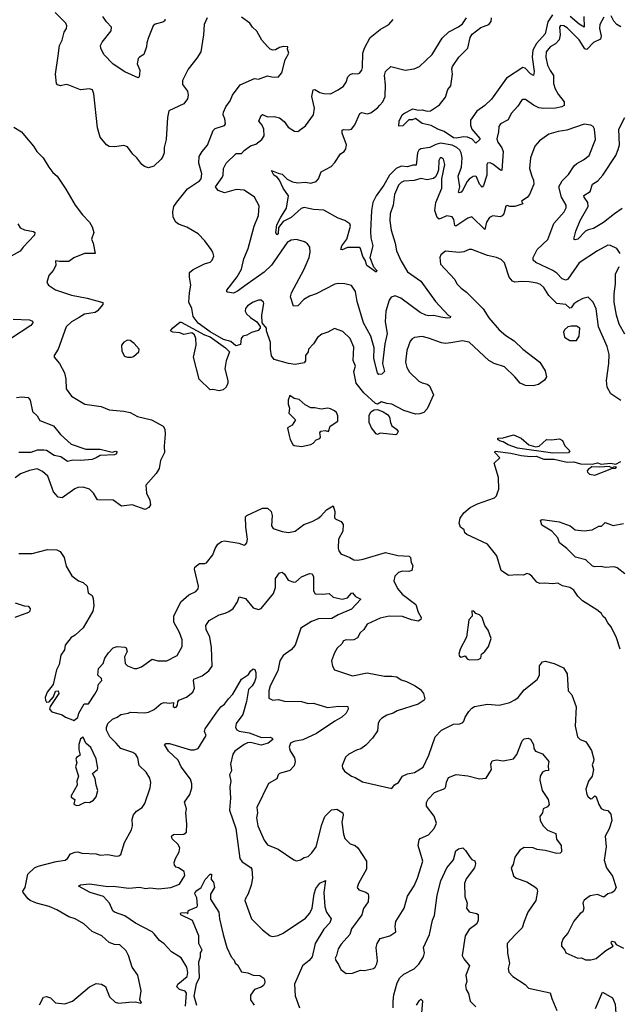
# Model space of a CAD drawing. Extents: x 2199565 to 2323334, y 894172 to 1018966.
# Tile 331 of 440: x 2293380 to 2297963, y 969362 to 976881. Entities that reach past the tile are written whole.
import ezdxf

# ---------------------------------------------------------------- set-up
doc = ezdxf.new("R2010")
doc.units = 0

msp = doc.modelspace()

# ---------------------------------------------------------------- linework, layer by layer
at = {"layer": '0CON10XD'}
for points in [[(2294814, 976895), (2294789.2, 976845), (2294784.3, 976765), (2294764, 976635), (2294735, 976586.7), (2294667.7, 976502.3), (2294625, 976417.5), (2294625, 976386.7), (2294664, 976335), (2294668.8, 976305), (2294664, 976276), (2294635, 976238), (2294520, 976185), (2294510.6, 976135), (2294500, 975965), (2294484.2, 975905), (2294485.7, 975865), (2294475, 975836.7), (2294460.8, 975815), (2294405, 975762.9), (2294365, 975750), (2294335, 975758.8), (2294313.3, 975775), (2294276, 975825), (2294244, 975855), (2294205, 975911.2), (2294175, 975921.2), (2294105, 975910), (2294065, 975913.8), (2294045, 975926.7), (2293995.7, 975985), (2293973.8, 976055), (2293947.1, 976315), (2293936.6, 976346.6), (2293915, 976354.3), (2293845, 976344.4), (2293755, 976382), (2293735, 976385.8), (2293693.1, 976376.9), (2293668.6, 976385), (2293662.2, 976395), (2293652.9, 976465), (2293675.5, 976604.5), (2293684.4, 976685), (2293704.2, 976725), (2293720.8, 976785), (2293738.8, 976815), (2293741.2, 976835), (2293733.3, 976855), (2293650.6, 976935)], [(2294490.8, 976885), (2294488.6, 976871.4), (2294475, 976861.4), (2294415, 976847.1), (2294399.2, 976835), (2294364, 976746), (2294351.1, 976705), (2294350.6, 976675), (2294328.8, 976615), (2294295, 976596.2), (2294285.8, 976584.2), (2294278, 976545), (2294299.1, 976495), (2294295.7, 976465.7), (2294293.9, 976446.1), (2294285, 976436.7), (2294185, 976483.3), (2294095, 976540.8), (2294023.3, 976615), (2294001.2, 976665), (2293998.8, 976685), (2294010.9, 976709.1), (2294078.8, 976795), (2294081.2, 976825), (2294044.2, 976864.2), (2294016.2, 976905)], [(2297973.1, 973973.1), (2297898.6, 974025), (2297870, 974075), (2297865.4, 974125), (2297883.1, 974255), (2297885.4, 974325), (2297870.8, 974385), (2297804.6, 974535.4), (2297785, 974673.8), (2297763.8, 974723.8), (2297725, 974762), (2297685, 974753.1), (2297645, 974731.8), (2297615, 974710), (2297595, 974680), (2297585, 974678.6), (2297555, 974705.3), (2297485, 974713.3), (2297424.7, 974774.7), (2297385, 974835.8), (2297359.8, 974859.8), (2297335, 974869.5), (2297275, 974878.2), (2297215, 974882.5), (2297165, 974875.6), (2297145.8, 974885), (2297121.9, 974915), (2297084.2, 975024.2), (2297060.5, 975050.5), (2297025, 975066), (2296955, 975080.8), (2296835, 975125.7), (2296815, 975125.8), (2296775, 975109.2), (2296737.9, 975102.1), (2296635, 975112.5), (2296600, 975085), (2296590, 975065), (2296595, 975013.3), (2296705, 974896.2), (2296720, 974865), (2296755, 974830.8), (2296795, 974799.2), (2296921.8, 974671.8), (2296966.7, 974605), (2297045, 974512.9), (2297095, 974470), (2297158.5, 974428.5), (2297225, 974364.2), (2297356, 974265), (2297395, 974200), (2297405.8, 974155), (2297391.2, 974128.8), (2297345, 974096), (2297305, 974084), (2297245, 974088), (2297205, 974106.2), (2297165, 974154), (2297085, 974231.2), (2297006.7, 974255), (2296965, 974279.2), (2296815, 974417.5), (2296765, 974429.2), (2296674.4, 974414.4), (2296635, 974408.9), (2296605, 974412.2), (2296505, 974449.6), (2296455, 974460.6), (2296397.5, 974455), (2296378.8, 974445), (2296363.8, 974425), (2296340, 974355), (2296329.2, 974265), (2296338.6, 974225), (2296359.8, 974189.8), (2296431.7, 974121.7), (2296455, 974108), (2296495, 974098), (2296511.2, 974085), (2296542.9, 974015), (2296495, 973910), (2296469.1, 973880.9), (2296438.8, 973871.2), (2296405, 973869.8), (2296315.6, 973895.6), (2296225, 973946.2), (2296185, 973949.5), (2296145, 973962), (2296115, 973944.4), (2296100.4, 973950.4), (2296010.6, 974030.6), (2295952.5, 974105), (2295934.4, 974195.6), (2295946.7, 974235), (2295928, 974278), (2295935, 974380), (2295905, 974446.7), (2295850.5, 974500.5), (2295785, 974523.3), (2295735, 974494.2), (2295690.3, 974479.7), (2295655, 974453.3), (2295626, 974405), (2295587.5, 974365), (2295584.2, 974345), (2295565, 974317.5), (2295564.2, 974275), (2295555, 974260), (2295485, 974248.8), (2295435, 974255.4), (2295325.4, 974285.4), (2295305.6, 974315), (2295296.7, 974365), (2295297.8, 974415), (2295266.7, 974505), (2295266, 974525), (2295232.5, 974565), (2295230, 974625), (2295245.8, 974715), (2295243.3, 974725), (2295225, 974738.8), (2295205, 974740), (2295165, 974724.4), (2295121.4, 974695), (2295105.6, 974675), (2295103.1, 974655), (2295114.2, 974635), (2295145, 974606.2), (2295193.3, 974575), (2295217, 974537), (2295217.5, 974525), (2295203, 974507), (2295152.5, 974492.5), (2295115, 974471.4), (2295085, 974464.2), (2295073.4, 974446.6), (2295068.9, 974401.1), (2295031.6, 974391.6), (2294995, 974423), (2294938.8, 974438.8), (2294836.9, 974496.9), (2294744.5, 974564.5), (2294706.5, 974615), (2294696.8, 974675), (2294673.6, 974725), (2294677.5, 974795), (2294689.4, 974855), (2294678.5, 974915), (2294678.9, 974951.1), (2294705, 974974.4), (2294793.4, 975016.6), (2294835, 975030), (2294851.2, 975045), (2294863.3, 975075), (2294856.2, 975105), (2294843.8, 975125), (2294795, 975191.2), (2294745, 975245.8), (2294658, 975298), (2294595, 975318.9), (2294572.5, 975335), (2294553.8, 975373.8), (2294551.2, 975415), (2294559.1, 975455), (2294581.8, 975488.2), (2294661.7, 975588.3), (2294755, 975650.9), (2294766.9, 975665), (2294772.7, 975705), (2294750.4, 975785), (2294753.1, 975836.9), (2294774.4, 975875), (2294815, 975923.8), (2294857.8, 976035), (2294875, 976049.5), (2294945.7, 976074.3), (2294953.8, 976085), (2294949.2, 976125), (2294936.2, 976155), (2294938, 976175), (2294956.2, 976215), (2294989.7, 976260.3), (2295006.2, 976305), (2295065, 976383.8), (2295175, 976433.3), (2295205, 976426.7), (2295275, 976452), (2295306.4, 976443.6), (2295355, 976443.3), (2295383.3, 976475), (2295410, 976575), (2295436.7, 976625), (2295427.5, 976655), (2295430, 976675), (2295395, 976676.7), (2295365, 976668.8), (2295335, 976651.2), (2295315, 976648.8), (2295295, 976656.2), (2295275, 976676.7), (2295230.8, 976725), (2295192.6, 976792.6), (2295160, 976825), (2295140, 976855), (2295075, 976899.4)], [(2297968.6, 975095), (2297945, 975133.8), (2297895, 975157.1), (2297875, 975158.6), (2297795, 975115.5), (2297656, 975024), (2297570.5, 974899.5), (2297555, 974891.4), (2297525, 974903.1), (2297484.7, 974944.7), (2297454.7, 974964.7), (2297325, 975026.4), (2297304.6, 975045), (2297305.6, 975065), (2297335.6, 975125), (2297417.4, 975202.6), (2297463.1, 975325), (2297540.5, 975415), (2297556.5, 975445), (2297556.9, 975465), (2297520, 975525), (2297500.8, 975605), (2297525, 975651.2), (2297575, 975698), (2297618, 975765), (2297637.8, 975782.2), (2297689.8, 975810.2), (2297732, 975845), (2297780.6, 975965), (2297773.8, 976045), (2297763.3, 976065), (2297745, 976076.2), (2297695, 976084.2), (2297562.4, 976037.6), (2297495, 976027.5), (2297425, 976006), (2297353.2, 975956.8), (2297316.2, 975915), (2297283.2, 975826.8), (2297276.9, 975745), (2297293.6, 975686.4), (2297307.5, 975655), (2297308.6, 975625), (2297275.7, 975545), (2297257.4, 975522.6), (2297216.2, 975495), (2297225, 975473.8), (2297165, 975455.4), (2297125, 975454.4), (2297105, 975462), (2297095, 975456.7), (2297080.9, 975399.1), (2297067.6, 975382.4), (2297053.1, 975376.9), (2296995, 975384.4), (2296970.5, 975369.5), (2296948.9, 975335), (2296935, 975278), (2296835, 975375.7), (2296805, 975364.5), (2296713.8, 975303.8), (2296705, 975308.8), (2296699.3, 975355), (2296685.6, 975375), (2296645, 975383.8), (2296585, 975358), (2296570.7, 975370.7), (2296553.1, 975425), (2296560, 975485), (2296607.1, 975595), (2296605.5, 975665), (2296628.6, 975775), (2296620, 975815), (2296605, 975827.5), (2296594, 975825), (2296584.5, 975805.5), (2296580, 975735), (2296571.2, 975705), (2296558.3, 975681.7), (2296542.2, 975667.8), (2296495, 975657.3), (2296445, 975668.7), (2296395, 975652), (2296315, 975647.1), (2296295, 975637.5), (2296275, 975616.9), (2296244.7, 975545), (2296235.5, 975465), (2296212.7, 975397.3), (2296208.2, 975345), (2296218.5, 975275), (2296250.9, 975175), (2296261.2, 975115), (2296295, 975037.5), (2296345.3, 974955.3), (2296445.6, 974885), (2296558.3, 974728.3), (2296655, 974625.7), (2296672.5, 974615), (2296670, 974605), (2296647.2, 974602.8), (2296599.6, 974609.6), (2296545, 974622.9), (2296505, 974619.1), (2296483.5, 974623.5), (2296441.9, 974645), (2296294.3, 974755), (2296248.8, 974771.2), (2296218.5, 974761.5), (2296205, 974740), (2296178.4, 974655), (2296172.7, 974572.7), (2296188.2, 974485), (2296172.1, 974405), (2296153.6, 974255), (2296167.5, 974195), (2296148.1, 974175), (2296125, 974172), (2296114.6, 974185), (2296087.7, 974295), (2296089.1, 974375), (2296065, 974463.8), (2296008.5, 974565), (2295958.6, 974728.6), (2295947.5, 974805), (2295915, 974852), (2295865, 974863.3), (2295815, 974865.6), (2295789.8, 974860.2), (2295645, 974787.5), (2295595, 974770), (2295551.2, 974745), (2295505, 974696.2), (2295474.1, 974694.1), (2295450, 974765), (2295456.7, 974795), (2295555.5, 974975), (2295592.5, 975065), (2295601.4, 975105), (2295597.1, 975145), (2295579.7, 975169.7), (2295556.7, 975185), (2295495, 975203.1), (2295455, 975198.5), (2295425, 975180.4), (2295305, 975007.5), (2295247.6, 974952.4), (2295117.7, 974862.3), (2295045, 974807.7), (2295015, 974792.1), (2294969.2, 974799.2), (2294963.1, 974803.1), (2294963.1, 974815), (2295042.7, 974917.3), (2295076.5, 974975), (2295093.6, 975055), (2295126.7, 975135), (2295172.5, 975305), (2295204.3, 975385), (2295210.5, 975460.5), (2295176, 975525), (2295095, 975579.4), (2295035, 975584.2), (2294945, 975558.8), (2294896.9, 975576.9), (2294878, 975605), (2294926.5, 975675), (2294934.3, 975695), (2294938.6, 975745), (2294957.1, 975785), (2295035, 975858.2), (2295075, 975859.1), (2295095, 975881.1), (2295145, 975917.8), (2295185, 975931.1), (2295230, 975965), (2295247.5, 975995), (2295246.9, 976045), (2295233.1, 976075), (2295207.1, 976105), (2295225, 976150), (2295235, 976157.1), (2295275, 976138.6), (2295325, 976141.9), (2295365, 976132.5), (2295402.6, 976102.6), (2295431.7, 976061.7), (2295480.7, 976030.7), (2295505, 976027.5), (2295565, 976071.2), (2295625.7, 976155), (2295634.4, 976205.6), (2295613.5, 976295), (2295622.5, 976345), (2295635, 976348.1), (2295675, 976324.4), (2295705, 976316.7), (2295755, 976315.8), (2295814.4, 976345.6), (2295855.4, 976374.6), (2295874.3, 976405), (2295887.8, 976445), (2295905, 976463.1), (2295925, 976471.1), (2295965, 976468.1), (2295977.4, 976472.6), (2295994.3, 976495), (2296000, 976515), (2296003.5, 976625), (2296015.6, 976665), (2296057.5, 976745), (2296134.4, 976805.6), (2296201.2, 976845), (2296235, 976883.3)], [(2297845, 976900), (2297814.5, 976845), (2297811.1, 976815), (2297825.3, 976755), (2297818.3, 976731.7), (2297765, 976707.5), (2297715, 976654.7), (2297699.5, 976659.5), (2297655, 976727.9), (2297565, 976819.1), (2297538.8, 976835), (2297512.6, 976837.4), (2297504.5, 976825), (2297512, 976765), (2297502.4, 976727.6), (2297475, 976698), (2297435, 976674.5), (2297403.1, 976635), (2297400.4, 976595), (2297414.7, 976535), (2297433.1, 976493.1), (2297460.9, 976455), (2297460.8, 976395), (2297472.7, 976352.7), (2297495, 976311.9), (2297541.9, 976255), (2297542, 976225), (2297524.6, 976215.4), (2297475, 976205.3), (2297382.4, 976202.4), (2297348.8, 976208.8), (2297307.3, 976227.3), (2297245, 976271.4), (2297225, 976270.8), (2297215, 976264), (2297188.3, 976221.7), (2297137.1, 976165), (2297112.8, 976117.2), (2297055.8, 976085), (2297042.5, 976065), (2297040.5, 976025), (2297027.9, 975972.1), (2297034.5, 975945), (2297065, 975901.4), (2297074.6, 975875), (2297065, 975730), (2297055, 975731.2), (2296995, 975778.1), (2296975, 975788.1), (2296955, 975786.2), (2296950, 975775), (2296949.4, 975695), (2296925, 975614), (2296915, 975601.4), (2296895, 975624.3), (2296872.1, 975682.1), (2296865, 975687.1), (2296845, 975683.8), (2296815, 975662.1), (2296800.4, 975645), (2296765, 975576), (2296755, 975564.3), (2296739.3, 975559.3), (2296734.4, 975565), (2296744.5, 975605), (2296730.3, 975685), (2296757.1, 975755), (2296761.9, 975825), (2296755.3, 975865), (2296744.6, 975885), (2296721.8, 975905), (2296685, 975922.5), (2296595, 975937.5), (2296561, 975929), (2296515, 975905.4), (2296445, 975895.8), (2296431.1, 975885), (2296420.3, 975865), (2296409.8, 975770.2), (2296385, 975770.4), (2296345, 975757.1), (2296295, 975763.3), (2296256.7, 975745), (2296207.5, 975695), (2296162.8, 975617.2), (2296104.7, 975535.3), (2296079.6, 975485), (2296068.2, 975425), (2296060.5, 975265), (2296064.3, 975215), (2296079.5, 975155), (2296055.6, 975065), (2296083.7, 974993.7), (2296110.6, 974965), (2296105, 974954.3), (2296034.1, 975005), (2296021.5, 975045), (2296003.6, 975073.6), (2295985, 975134), (2295975, 975141.9), (2295885, 975140.4), (2295845, 975123.8), (2295834.3, 975125), (2295841.8, 975155), (2295880.8, 975205), (2295908.8, 975305), (2295903, 975323), (2295865, 975347.5), (2295815, 975366), (2295705, 975426.9), (2295625, 975432.5), (2295555, 975446.9), (2295531.7, 975438.3), (2295455, 975370.5), (2295395, 975339.2), (2295357.8, 975295), (2295355, 975246.2), (2295345, 975239.4), (2295338.2, 975255), (2295344.7, 975315), (2295377, 975373), (2295418.3, 975441.7), (2295433.8, 975535), (2295393.5, 975593.5), (2295366.3, 975656.3), (2295348.5, 975678.5), (2295322.5, 975695), (2295305, 975730), (2295355, 975708.1), (2295385, 975702.2), (2295425, 975662.5), (2295465, 975642.7), (2295505, 975635.4), (2295565, 975640.6), (2295605, 975632.2), (2295645, 975645.8), (2295664.2, 975665), (2295685, 975718.8), (2295759.5, 975760.5), (2295788.3, 975791.7), (2295832.7, 975857.3), (2295858.8, 975875), (2295872, 975895), (2295877.5, 975925), (2295844.6, 976015), (2295845, 976037.5), (2295855, 976043.3), (2295895, 976039.6), (2295915, 976045.6), (2295942.2, 976077.8), (2295980, 976165), (2295995, 976171.9), (2296035, 976162.2), (2296065, 976169.4), (2296115, 976206.9), (2296132, 976228), (2296155.6, 976255), (2296172.2, 976295), (2296176.7, 976385), (2296168.6, 976455), (2296175.8, 976485), (2296216.6, 976523.4), (2296325, 976494.5), (2296394.6, 976505.4), (2296435, 976524.4), (2296531.5, 976615), (2296608.6, 976741.4), (2296660.5, 976789.5), (2296735, 976825.5), (2296765, 976850.5), (2296795, 976896.7)], [(2297452.7, 976917.3), (2297416.5, 976865), (2297396.5, 976773.5), (2297329.6, 976700.4), (2297302.4, 976647.6), (2297296.8, 976595), (2297311.1, 976485), (2297306.2, 976455), (2297285, 976468.2), (2297242.3, 976512.3), (2297225, 976516.9), (2297100.5, 976435), (2296985, 976274.3), (2296935, 976226.9), (2296875, 976182.5), (2296825.6, 976115), (2296826.2, 976075), (2296834.5, 976045), (2296895.7, 975974.3), (2296897.5, 975965), (2296865, 975939.2), (2296837.8, 975967.8), (2296803.5, 975983.5), (2296775, 975986.3), (2296715, 975975.2), (2296695, 975979.5), (2296625, 976028), (2296575.3, 976045.3), (2296525, 976073.8), (2296455, 976087.5), (2296405, 976127.5), (2296383.1, 976116.9), (2296354.4, 976115.6), (2296308.7, 976071.3), (2296277.5, 976067.5), (2296281.6, 976105), (2296303.3, 976155), (2296315, 976165.8), (2296385, 976201.2), (2296425, 976190.5), (2296455, 976192.6), (2296495, 976182.3), (2296520, 976185), (2296589.3, 976230.7), (2296635, 976290), (2296653.1, 976346.9), (2296676, 976375), (2296687.5, 976465), (2296683.1, 976505), (2296687, 976523), (2296737.5, 976595), (2296805, 976664.2), (2296823.9, 976745), (2296839.5, 976770.5), (2296905, 976822.3), (2296965, 976844.3), (2296983.7, 976866.3), (2296985.2, 976895)], [(2297692, 976905), (2297695, 976824.5), (2297655, 976847.8), (2297586.2, 976906.2)], [(2297975, 976826.5), (2297945, 976843.3), (2297919.8, 976869.8), (2297901.7, 976911.7)], [(2297985, 975438.1), (2297925, 975398.9), (2297842.5, 975332.5), (2297765, 975285.8), (2297725, 975277.5), (2297705, 975265.4), (2297645, 975205.3), (2297625, 975200), (2297614.2, 975205), (2297629.2, 975265), (2297663.5, 975346.5), (2297724.6, 975455), (2297721.5, 975485), (2297694.2, 975525), (2297692.4, 975537.6), (2297740.2, 975569.8), (2297758.6, 975625), (2297798.5, 975651.5), (2297837.9, 975695), (2297935.4, 975845), (2297955, 975888.8), (2297963.8, 975926.2), (2297958, 976045), (2298004.5, 976135)], [(2293335, 976060), (2293393.3, 976025), (2293417.4, 975997.4), (2293485, 975916.2), (2293511.4, 975875), (2293560, 975825), (2293601.9, 975755), (2293633.7, 975713.6), (2293666.4, 975685), (2293734.1, 975585.9), (2293804.1, 975464.1), (2293859.8, 975389.8), (2293915, 975335.8), (2293935, 975300), (2293946.2, 975255), (2293928.8, 975205), (2293941.2, 975175), (2293956.2, 975095), (2293875, 975096.7), (2293795, 975063.8), (2293755, 975034), (2293685, 975033.3), (2293655, 975040), (2293657.5, 975005), (2293636.7, 974965), (2293602.3, 974927.7), (2293588, 974875), (2293600, 974855), (2293655, 974819.2), (2293777.2, 974777.2), (2293895, 974755.7), (2294015, 974720.8), (2294015.5, 974705), (2293975, 974658), (2293956.2, 974645), (2293876.9, 974633.1), (2293835, 974606.5), (2293777.5, 974575), (2293734.4, 974535), (2293674.3, 974365.7), (2293643.6, 974316.4), (2293643.9, 974303.9), (2293685.7, 974255.7), (2293721.9, 974185), (2293733.1, 974135), (2293735, 974063.3), (2293776.7, 974005), (2293877.5, 973945), (2294003.9, 973926.1), (2294065, 973901.4), (2294175, 973892.2), (2294225, 973880.8), (2294281.1, 973851.1), (2294386.7, 973825), (2294477.6, 973777.6), (2294489.4, 973755), (2294492.9, 973715), (2294483.3, 973625), (2294487, 973577), (2294456.7, 973515), (2294447.3, 973452.7), (2294424.3, 973415.7), (2294344.2, 973325.8), (2294348.8, 973265), (2294375, 973212.5), (2294380, 973175), (2294367.5, 973155), (2294338.3, 973141.7), (2294240, 973175), (2294157.5, 973165), (2294095, 973212.9), (2293975, 973214.3), (2293944.2, 973265), (2293915, 973295.8), (2293865, 973311.4), (2293825, 973308.6), (2293800.7, 973299.3), (2293705, 973230), (2293675, 973234.2), (2293640, 973275), (2293595.4, 973395.4), (2293555, 973430.8), (2293515, 973451.4), (2293455, 973437.8), (2293387.4, 973412.6), (2293345, 973383.1)], [(2293365, 975323.3), (2293385, 975292.5), (2293416.1, 975276.1), (2293485, 975262.5), (2293496.7, 975255), (2293493.8, 975235), (2293407.8, 975145), (2293385, 975112.9), (2293315, 975074.3)], [(2298005, 974480), (2297961.9, 974555), (2297940.4, 974625), (2297924.6, 974725), (2297923, 974787), (2297934.5, 974865), (2297932.8, 974937.2), (2297962.8, 974997.2)], [(2293330, 974595), (2293455, 974590), (2293478.9, 974578.9), (2293481.4, 974565), (2293465, 974545.8), (2293310.8, 974445)], [(2294905, 974047.1), (2294857.5, 974057.5), (2294835, 974054.8), (2294751.5, 974135), (2294709.6, 974305), (2294729.7, 974395), (2294726.4, 974446.4), (2294715.4, 974475.4), (2294695, 974490), (2294635, 974476), (2294605, 974489.4), (2294550, 974495), (2294532.5, 974505), (2294547.5, 974525), (2294605, 974570), (2294615, 974570), (2294793.9, 974473.9), (2294835, 974458.3), (2294953.3, 974375), (2294984.2, 974345), (2294958.1, 974275), (2294949.2, 974215), (2294972, 974125), (2294971.2, 974105), (2294958.8, 974075), (2294935, 974054.2), (2294905, 974047.1)], [(2297635, 974430), (2297655.6, 974465), (2297661.2, 974525), (2297635, 974540), (2297595, 974541.4), (2297570, 974535), (2297545, 974512.5), (2297536.7, 974495), (2297545, 974457.5), (2297585, 974430), (2297635, 974430)], [(2294235, 974303.3), (2294250.7, 974309.3), (2294291.2, 974345), (2294294, 974365), (2294255, 974409.4), (2294225, 974430.6), (2294205, 974434.4), (2294175, 974418.8), (2294157.5, 974395), (2294160.7, 974350.7), (2294181.7, 974311.7), (2294205, 974303.3), (2294235, 974303.3)], [(2295535, 973622.5), (2295605, 973637.5), (2295623, 973647), (2295645, 973673.3), (2295675, 973683.3), (2295680, 973695), (2295673.3, 973725), (2295682.3, 973737.7), (2295713.6, 973743.6), (2295740, 973735), (2295754.1, 973775.9), (2295811.2, 973815), (2295811.2, 973855), (2295800.5, 973880.5), (2295786.7, 973895), (2295755, 973908.8), (2295735, 973914), (2295685, 973908), (2295635, 973917.1), (2295605, 973916), (2295560.9, 973940.9), (2295515, 973980), (2295478.3, 973988.3), (2295445, 974010), (2295432.5, 973975), (2295432.5, 973945), (2295442.5, 973915), (2295437.5, 973875), (2295487.5, 973825), (2295463.8, 973785), (2295427.5, 973765), (2295437.5, 973715), (2295447.5, 973675), (2295467, 973637), (2295478.3, 973628.3), (2295535, 973622.5)], [(2293355, 973996.9), (2293395, 974002.2), (2293446.2, 973995), (2293460, 973975), (2293478.7, 973888.7), (2293514, 973855), (2293535, 973821.2), (2293638.3, 973778.3), (2293692.8, 973712.8), (2293775, 973640.6), (2293885, 973602.2), (2293995, 973600.8), (2294087.8, 973577.8), (2294115, 973586.7), (2294123.2, 973583.2), (2294121.1, 973565), (2294105, 973557.1), (2293995, 973554.2), (2293965, 973534.2), (2293935, 973523.3), (2293846.4, 973513.6), (2293786.1, 973516.1), (2293745, 973508.1), (2293695, 973542.7), (2293645, 973554.1), (2293585, 973590.4), (2293565, 973594.6), (2293515, 973594.1), (2293465, 973574.7), (2293375, 973574.6)], [(2296255, 973711.1), (2296135, 973722.7), (2296115, 973713.3), (2296105, 973719.4), (2296070, 973765), (2296052, 973805), (2296051.2, 973858.8), (2296062.9, 973887.1), (2296088.3, 973901.7), (2296115, 973903.1), (2296157.5, 973887.5), (2296191.8, 973865), (2296206.2, 973845), (2296213.1, 973805), (2296225, 973778.8), (2296260, 973755), (2296273.8, 973735), (2296263.8, 973715), (2296255, 973711.1)], [(2297455, 973571.5), (2297185, 973608.4), (2297113.3, 973633.3), (2297075, 973656.7), (2297046.7, 973665), (2297033.8, 973675), (2297033.3, 973685), (2297075, 973688.8), (2297155, 973710), (2297213.3, 973685), (2297271.2, 973635), (2297325, 973619.2), (2297350, 973625), (2297405.9, 973674.1), (2297445, 973672.5), (2297505, 973681.2), (2297527.5, 973667.5), (2297546.4, 973626.4), (2297585, 973587.5), (2297575, 973574.4), (2297455, 973571.5)], [(2297968.9, 972075), (2297939.3, 972169.3), (2297898.1, 972248.1), (2297874.4, 972275), (2297857, 972307), (2297836.2, 972325), (2297826.1, 972346.1), (2297790.8, 972375), (2297682, 972442), (2297645, 972478.8), (2297615.8, 972525), (2297585, 972545.5), (2297527.9, 972557.9), (2297492.5, 972577.5), (2297455.9, 972574.1), (2297390.8, 972579.2), (2297354.2, 972574.2), (2297332.5, 972585), (2297295, 972631.2), (2297275, 972646.7), (2297255, 972652.5), (2297230.7, 972639.3), (2297185, 972642.5), (2297115, 972636.7), (2297060, 972675), (2297027.4, 972787.4), (2296956.2, 972875), (2296798.6, 972948.6), (2296782.7, 972962.7), (2296776, 972985), (2296750, 973005), (2296738, 973035), (2296746.2, 973075), (2296774.4, 973115.6), (2296823.3, 973155), (2296880, 973185), (2297009.7, 973230.3), (2297024.4, 973245.6), (2297035.5, 973274.5), (2297041.4, 973295), (2297040, 973385), (2297007.5, 973495), (2297050, 973535), (2297010.8, 973575), (2297014, 973586), (2297135, 973572), (2297212.3, 973552.3), (2297285, 973544.4), (2297326.9, 973546.9), (2297385, 973525.2), (2297465, 973525.3), (2297565, 973502.5), (2297615, 973504.1), (2297665, 973488.2), (2297755, 973486.9), (2297795, 973496.9), (2297825, 973487.1), (2297895, 973495.6), (2297935, 973486), (2297975, 973506.7)], [(2297775, 973403.8), (2297905, 973452.5), (2297930, 973455), (2297940, 973465), (2297925, 973467.5), (2297905, 973460), (2297885, 973470), (2297815, 973463.3), (2297753.8, 973466.2), (2297723.6, 973446.4), (2297717.5, 973435), (2297720, 973425), (2297735, 973410), (2297775, 973403.8)], [(2293375, 972804.2), (2293474.5, 972805.5), (2293593.7, 972836.3), (2293665, 972832.9), (2293690.7, 972820.7), (2293720.8, 972775), (2293735, 972707.5), (2293778, 972635), (2293830, 972595), (2293865, 972584), (2293895.4, 972555.4), (2293903.2, 972503.2), (2293933.1, 972483.1), (2293941.3, 972461.3), (2293947.3, 972405), (2293940, 972365), (2293865, 972236), (2293805, 972182), (2293775, 972162), (2293727.5, 972105), (2293721.7, 972068.3), (2293695, 972027.5), (2293682.7, 971957.3), (2293661.2, 971915), (2293636.7, 971805), (2293590, 971745), (2293576.2, 971705), (2293576.7, 971685), (2293585, 971670), (2293605, 971672.5), (2293638.9, 971711.1), (2293655, 971753.3), (2293675.6, 971755.6), (2293680.8, 971735), (2293614.3, 971635.7), (2293608, 971615), (2293625, 971596.2), (2293705, 971572.5), (2293730, 971555), (2293783, 971533), (2293795, 971530), (2293825, 971552.5), (2293833.3, 971585), (2293874.2, 971655.8), (2293905, 971656.7), (2293955, 971730), (2293974.2, 971765), (2293982.2, 971807.8), (2294008.1, 971835), (2294005, 971848.8), (2293977.5, 971875), (2293982.2, 971925), (2294017.1, 971965), (2294032, 972005), (2294058.6, 972045), (2294095, 972082.9), (2294125, 972094.4), (2294185, 972089.4), (2294195, 972083.8), (2294201.4, 972055), (2294180.9, 972015), (2294186.4, 971965), (2294205, 971945.6), (2294255.6, 971925.6), (2294275, 971925.6), (2294310.6, 971939.4), (2294393.7, 971996.3), (2294435, 971984.4), (2294504.3, 971984.3), (2294585, 972026.2), (2294621.2, 972095), (2294621.9, 972145), (2294600.7, 972200.7), (2294559.1, 972279.1), (2294558.5, 972325), (2294611.4, 972435), (2294672.3, 972487.7), (2294725.4, 972514.6), (2294744, 972535), (2294745.7, 972555), (2294716.2, 972685), (2294719.3, 972700.7), (2294755, 972729.4), (2294795, 972726.9), (2294807.2, 972732.8), (2294856.1, 972793.9), (2294875, 972842), (2294895.8, 972875), (2294923.6, 972896.4), (2294945, 972901.9), (2295054.1, 972884.1), (2295095, 972867.5), (2295106.4, 972873.6), (2295116.2, 972885), (2295121.2, 972915), (2295108.9, 973005), (2295106.2, 973085), (2295116.7, 973095), (2295235, 973150.6), (2295275, 973150.8), (2295302.5, 973125), (2295310, 973095), (2295304, 973015), (2295317.5, 972995), (2295385, 972972.9), (2295435, 972964), (2295485.6, 972974.4), (2295551.2, 973025), (2295615, 973048.1), (2295657.9, 973072.1), (2295681.1, 973088.9), (2295725, 973138.6), (2295775, 973167.5), (2295788, 973125), (2295785.8, 973075.8), (2295795.8, 973065.8), (2295837.9, 973047.9), (2295852.2, 973025), (2295849.5, 972975), (2295816.9, 972915), (2295814.2, 972845), (2295818.8, 972825), (2295835, 972801.2), (2295904.2, 972774.2), (2295935, 972755.8), (2295965, 972754.3), (2296005, 972761.1), (2296175, 972812.9), (2296270.2, 972790.2), (2296356.2, 972785), (2296365.8, 972775), (2296372, 972735), (2296383.8, 972713.8), (2296376, 972675), (2296355, 972667.5), (2296305, 972670.8), (2296275, 972660), (2296248.1, 972631.9), (2296239.2, 972595), (2296268.3, 972538.3), (2296303.5, 972493.5), (2296407.5, 972415), (2296426.7, 972356.7), (2296448.8, 972315), (2296445, 972300), (2296425, 972288), (2296375, 972296.7), (2296305, 972322.3), (2296203, 972327), (2296135, 972311.9), (2296035, 972265.6), (2296011.1, 972225), (2295982.4, 972197.6), (2295960.7, 972159.3), (2295935, 972144.3), (2295911.9, 972141.9)], [(2298005, 972650), (2297945.7, 972695.7), (2297922.9, 972702.9), (2297855, 972697.5), (2297825, 972705.8), (2297773.2, 972703.2), (2297755, 972711.2), (2297706.2, 972755), (2297626.9, 972776.9), (2297561.7, 972841.7), (2297505.6, 972885), (2297493.8, 972925), (2297446.3, 972976.3), (2297370.5, 973020.5), (2297361.7, 973058.3), (2297376.7, 973063.3), (2297503, 973047), (2297586.2, 973015), (2297625, 972985.7), (2297695, 972976.9), (2297755, 972984), (2297805, 973013.3), (2297826.1, 973013.9), (2297855, 973040), (2297915, 973018.8), (2297995, 973033.3)], [(2293532.4, 969357.6), (2293563.3, 969415), (2293585, 969421.2), (2293615, 969410), (2293655, 969374), (2293725, 969364.2), (2293785, 969385.8), (2293914.2, 969495.8), (2293965, 969520), (2294005, 969516.7), (2294035, 969497.5), (2294067.7, 969417.7), (2294108.8, 969378.8), (2294135, 969371.4), (2294215, 969377.1), (2294265, 969380), (2294305, 969370), (2294310, 969375), (2294297.5, 969395), (2294308.8, 969465), (2294284.2, 969585), (2294241.2, 969645), (2294212.9, 969735), (2294195, 969771.2), (2294145.4, 969815.4), (2294105, 969818.2), (2294065, 969832.9), (2294009.2, 969885), (2293935, 969918.6), (2293871.4, 969975), (2293805.5, 970015.5), (2293755, 970028.6), (2293665, 970082.5), (2293605, 970109.6), (2293508.8, 970135), (2293461.2, 970155), (2293445, 970166), (2293406.9, 970215), (2293404, 970226), (2293421.9, 970255), (2293441.9, 970355), (2293493.3, 970405), (2293522.5, 970417.5), (2293658.6, 970451.4), (2293727.9, 970462.1), (2293745.5, 970474.5), (2293769.5, 970510.5), (2293805, 970524.5), (2293825.5, 970525.5), (2293855.6, 970515.6), (2293965, 970510.9), (2293995, 970500.4), (2294055, 970504.5), (2294117, 970493), (2294137.5, 970495), (2294153.8, 970505), (2294181.4, 970598.6), (2294236, 970694), (2294241.8, 970725), (2294240.4, 970775), (2294251.4, 970808.6), (2294272.2, 970837.8), (2294316.2, 970865), (2294335.7, 970894.3), (2294378.6, 971015), (2294382.5, 971055), (2294375, 971087.5), (2294347.5, 971135), (2294294.4, 971184.4), (2294283.4, 971243.4), (2294268.3, 971268.3), (2294245, 971286), (2294154.6, 971314.6), (2294116.9, 971355), (2294068.9, 971405), (2294043.5, 971455), (2294043.3, 971475), (2294054.5, 971505.5), (2294090, 971540), (2294125, 971553.8), (2294152.5, 971575), (2294210, 971585), (2294226.2, 971593.8), (2294335, 971586.9), (2294365, 971591.9), (2294407.7, 971612.3), (2294461.7, 971658.3), (2294484.1, 971665.9), (2294525, 971661.2), (2294557, 971667), (2294552.5, 971635), (2294565, 971627.5), (2294575, 971630), (2294586.7, 971645), (2294588.3, 971671.7), (2294596.7, 971683.3), (2294655, 971708), (2294704.2, 971745), (2294715.6, 971775), (2294707.5, 971835), (2294711.9, 971845), (2294775, 971870), (2294825, 971909.4), (2294850.6, 971945), (2294845.4, 972085.4), (2294832.9, 972165), (2294805.7, 972225), (2294804.1, 972255.9), (2294827.8, 972292.2), (2294904.7, 972335.3), (2294950.2, 972349.8), (2294979.3, 972360.7), (2295012.5, 972385), (2295044.2, 972435), (2295057, 972473), (2295105, 972460), (2295165, 972388.8), (2295205, 972376.2), (2295225, 972383.8), (2295320.2, 972499.8), (2295334.5, 972545), (2295335.6, 972614.4), (2295365, 972656.2), (2295385, 972661.2), (2295405, 972646.2), (2295431.1, 972601.1), (2295475, 972585.7), (2295490.9, 972589.1), (2295535, 972626), (2295595, 972651.2), (2295615, 972650), (2295625.6, 972625.6), (2295625, 972520), (2295637.3, 972497.3), (2295695, 972494.5), (2295745, 972500), (2295775, 972470), (2295845, 972455.4), (2295884.6, 972465.4), (2295915, 972501.2), (2295925, 972503.3), (2295947.5, 972475), (2295986.7, 972455), (2295915, 972380), (2295815, 972336.7), (2295765, 972307.9), (2295665, 972305.4), (2295610.8, 972285), (2295530, 972235), (2295485.3, 972104.7), (2295455, 972068.9), (2295395, 972024.3), (2295368.5, 971985), (2295352.6, 971907.4), (2295294.5, 971795), (2295283.3, 971755), (2295285, 971700), (2295314.1, 971684.1), (2295355, 971690.6), (2295405, 971677.8), (2295535, 971673.6), (2295585, 971660), (2295625, 971660.9), (2295731.7, 971628.3), (2295818.3, 971638.3), (2295887.3, 971637.3), (2295890.5, 971615), (2295874.7, 971585.3), (2295842.2, 971555), (2295790, 971525), (2295648.9, 971431.1), (2295545, 971381.4), (2295475, 971369.4), (2295450, 971355), (2295439.4, 971325), (2295447.4, 971297.4), (2295479.4, 971245), (2295484.5, 971215), (2295478.3, 971181.7), (2295445, 971147.1), (2295365, 971124.2), (2295355.8, 971115), (2295345.4, 971084.6), (2295282.2, 971047.8), (2295193.1, 970865), (2295196.7, 970825), (2295190.5, 970785), (2295200, 970725), (2295248.1, 970615), (2295275, 970580), (2295355, 970546.9), (2295474.3, 970464.3), (2295495, 970458), (2295525.8, 970464.2), (2295555, 970483.8), (2295585, 970490), (2295612.7, 970517.3), (2295646.1, 970565), (2295690, 970735), (2295712.5, 970795), (2295762.2, 970847.8), (2295805, 970851.4), (2295848.8, 970825), (2295851.2, 970805), (2295843, 970753), (2295855, 970660), (2295865, 970627.5), (2295905, 970586.7), (2295945, 970574), (2295965, 970556.2), (2296030, 970455), (2296031.5, 970395), (2295969.2, 970285), (2295960, 970255), (2295972.5, 970235), (2296025, 970218.1), (2296042.5, 970205), (2296046.9, 970185), (2296042.2, 970145), (2296007.4, 970092.6), (2295995.6, 970045), (2295915, 969938.8), (2295902.5, 969895), (2295838.3, 969821.7), (2295814.5, 969785.5), (2295800.8, 969735), (2295792.5, 969715), (2295795.8, 969695), (2295818, 969665), (2295835, 969627.5), (2295875, 969596.2), (2295925, 969599.2), (2295985, 969622), (2296015, 969619.2), (2296085, 969636), (2296096, 969645), (2296109.7, 969670.3), (2296114.2, 969694.2), (2296105.7, 969795), (2296111.4, 969825), (2296136.2, 969865), (2296210, 969885), (2296254, 969915), (2296250, 969955), (2296255.7, 969995), (2296317.5, 970095), (2296343.4, 970186.6), (2296394.5, 970265.5), (2296420, 970325), (2296460, 970455), (2296426.4, 970575), (2296432.4, 970617.6), (2296441.5, 970628.5), (2296505.7, 970655), (2296548.1, 970705), (2296565.5, 970745.5), (2296549.1, 970799.1), (2296490.5, 970875), (2296488, 970902), (2296501.7, 970928.3), (2296549.7, 970980.3), (2296629.7, 971010.3), (2296638, 971025), (2296641.1, 971058.9), (2296657, 971093), (2296715, 971115.8), (2296805, 971107.5), (2296895, 971082.5), (2296945, 971088.8), (2296986.2, 971155), (2296980.8, 971195), (2296990, 971220), (2297025, 971227.5), (2297075, 971222), (2297155, 971236.7), (2297179.8, 971270.2), (2297219.2, 971375), (2297235, 971388.8), (2297265, 971393.3), (2297285, 971387.5), (2297305.8, 971345.8), (2297309.2, 971315), (2297321.2, 971295), (2297375, 971274), (2297424, 971215), (2297418, 971185), (2297422.5, 971147.5), (2297395, 971143.8), (2297375.9, 971134.1), (2297357.1, 971102.9), (2297354.6, 971074.6), (2297373.8, 970995), (2297420, 970925), (2297427.3, 970887.3), (2297415, 970869.2), (2297380, 970855), (2297376, 970825), (2297354.2, 970795), (2297358, 970765), (2297380, 970725), (2297415, 970691.4), (2297478, 970665), (2297483.6, 970623.6), (2297519.2, 970575), (2297520, 970525), (2297510, 970515), (2297485, 970514.2), (2297396.4, 970536.4), (2297335, 970544.4), (2297305, 970556.7), (2297235, 970560), (2297201.3, 970538.7), (2297164.2, 970485), (2297150.5, 970429.5), (2297136.4, 970403.6), (2297153, 970343), (2297174.1, 970324.1), (2297255, 970298), (2297318.3, 970258.3), (2297333.3, 970245), (2297336.7, 970225), (2297325.6, 970155), (2297264.4, 970065), (2297234.6, 969995), (2297221.2, 969945), (2297167.9, 969892.1), (2297106.7, 969825), (2297108.3, 969751.7), (2297124, 969675), (2297114.2, 969635), (2297118.3, 969608.3), (2297148.8, 969575), (2297243.3, 969513.3), (2297270, 969485), (2297435, 969450), (2297446.1, 969406.1), (2297484.4, 969315)], [(2293345, 972427.5), (2293415, 972405.8), (2293445, 972403.3), (2293461.2, 972385), (2293458.8, 972365), (2293446.7, 972355), (2293343.3, 972315)], [(2296815, 971993.3), (2296885, 971994.3), (2296903.8, 972005), (2296908.8, 972035), (2296935, 972056.7), (2296963.3, 972095), (2296983.9, 972156.1), (2296959.7, 972219.7), (2296934.1, 972254.1), (2296915, 972316.7), (2296895, 972336.7), (2296865, 972347.5), (2296850, 972365), (2296835, 972367.5), (2296837.5, 972325), (2296812.5, 972297.5), (2296793.8, 972165), (2296746.2, 972075), (2296736.7, 972035), (2296741.7, 972021.7), (2296753.6, 972013.6), (2296785, 972022.5), (2296800.7, 972000.7), (2296815, 971993.3)], [(2295911.9, 972141.9), (2295875, 972145.7), (2295855, 972138.8), (2295842, 972115), (2295807.7, 972082.3), (2295786.2, 972045), (2295762.5, 971985), (2295770, 971945), (2295787, 971917), (2295925, 971871.4), (2296035, 971892.5), (2296167.4, 971867.4), (2296225, 971868.5), (2296261.5, 971861.5), (2296295, 971840), (2296336.6, 971826.6), (2296403.6, 971793.6), (2296443.3, 971765), (2296466.7, 971735), (2296476.2, 971695), (2296471.2, 971685), (2296425.6, 971654.4), (2296265, 971602.9), (2296235, 971585.8), (2296185, 971570.8), (2296145, 971544.2), (2296130, 971530), (2296119.5, 971505), (2296115, 971450), (2296076.9, 971395), (2296025, 971340), (2295986.4, 971313.6), (2295955, 971301.4), (2295895, 971272.5), (2295870.3, 971249.7), (2295844.2, 971184.2), (2295846.2, 971165), (2295863, 971143), (2295915, 971104.2), (2295945, 971094), (2296001.3, 971061.3), (2296225, 971010.8), (2296245, 971037.5), (2296275, 971056.2), (2296306, 971105), (2296345, 971122.5), (2296398.6, 971131.4), (2296465, 971173.1), (2296508, 971265), (2296554.6, 971405.4), (2296605, 971455.6), (2296695, 971500), (2296745, 971504.3), (2296766.7, 971515), (2296775.7, 971524.3), (2296784.4, 971555), (2296812.8, 971597.2), (2296835, 971624), (2296855, 971636.2), (2296955, 971654.2), (2297044.5, 971645.5), (2297125, 971666.9), (2297165, 971685.7), (2297188.6, 971705), (2297235, 971764.2), (2297335, 971841.2), (2297352.9, 971875), (2297352.5, 971947.5), (2297375, 971976.2), (2297395, 971982), (2297465, 971965.6), (2297535, 971930.8), (2297565.4, 971885), (2297572, 971755), (2297598.8, 971725), (2297634.2, 971634.2), (2297625.8, 971485), (2297643.3, 971405), (2297663.3, 971385), (2297705, 971370), (2297715, 971356.7), (2297750.5, 971300.5), (2297767.9, 971235), (2297766.5, 971215), (2297755, 971190), (2297766.7, 971155), (2297755.7, 971105), (2297728, 971065), (2297705.7, 971005), (2297713.8, 970965), (2297723.8, 970945), (2297745, 970931.2), (2297756.1, 970933.9), (2297775, 970953.3), (2297785, 970946.2), (2297807, 970887), (2297825, 970856.7), (2297845, 970846.2), (2297875, 970841.2), (2297898.8, 970815), (2297906, 970765), (2297885, 970702.5), (2297854.1, 970645.9), (2297862.9, 970565), (2297847, 970463), (2297865.6, 970405), (2297909.5, 970339.5), (2297937.5, 970255), (2297923.3, 970225), (2297906.8, 970213.2), (2297875, 970204.2), (2297845, 970180), (2297795, 970200.8), (2297740.5, 970189.5), (2297695, 970156), (2297684.6, 970135.4), (2297691.5, 970095), (2297685, 970067.5), (2297663.3, 970055), (2297614.4, 969995.6), (2297569.2, 969905), (2297533.3, 969865), (2297521.7, 969828.3), (2297521.2, 969805), (2297546.7, 969775), (2297553.8, 969755), (2297645, 969714.3), (2297675, 969716.7), (2297705, 969702.5), (2297745, 969701.2), (2297785, 969710.8), (2297858.5, 969771.5), (2297916.7, 969805), (2297902.2, 969825), (2297900.6, 969835), (2297907.1, 969842.9), (2297925, 969839.4), (2297939.5, 969819.5), (2297995, 969791.2)], [(2294647.9, 969347.9), (2294656, 969446), (2294645, 969461.9), (2294600.8, 969475), (2294580.9, 969495), (2294590, 969515), (2294660.4, 969575), (2294665.4, 969605), (2294657.9, 969645), (2294615.4, 969715.4), (2294541.7, 969761.7), (2294485, 969824.3), (2294448.5, 969848.5), (2294408.7, 969898.7), (2294392, 969915), (2294265, 969980.8), (2294185, 970036.7), (2294104.1, 970064.1), (2294093.1, 970075), (2294067.1, 970135), (2294021.9, 970185), (2293920, 970215), (2293830, 970265), (2293845.7, 970274.3), (2293915, 970282), (2294055, 970261.5), (2294095, 970264.3), (2294215, 970248.6), (2294295, 970255.6), (2294345, 970246.9), (2294375, 970250), (2294445, 970243.5), (2294535, 970252.7), (2294601.3, 970278.7), (2294642.5, 970345), (2294636.2, 970375), (2294595, 970403.8), (2294575, 970410), (2294563.2, 970423.2), (2294560, 970445), (2294571.9, 970475), (2294598.6, 970525), (2294603, 970557), (2294590, 970585), (2294545.8, 970625), (2294541.2, 970645), (2294555, 970658), (2294635, 970662.1), (2294654.6, 970675.4), (2294657.2, 970737.2), (2294650.8, 970825), (2294655.4, 970855), (2294641.1, 970905), (2294680.9, 970965), (2294695.5, 971015), (2294696.7, 971045), (2294685, 971080), (2294613.5, 971175), (2294591.9, 971225), (2294518.6, 971295), (2294486.2, 971345), (2294497.1, 971352.9), (2294525, 971352.5), (2294685, 971304.5), (2294715, 971305.5), (2294744.6, 971315.4), (2294804.3, 971415), (2294793.8, 971445), (2294798.5, 971465), (2294887.5, 971592.5), (2294916.8, 971633.2), (2294946.6, 971653.4), (2294975.8, 971695), (2295010.5, 971729.5), (2295075, 971844), (2295129.5, 971880.5), (2295145, 971906.7), (2295165, 971922.5), (2295178.3, 971918.3), (2295186.1, 971896.1), (2295185.8, 971855.8), (2295174.3, 971825), (2295157.5, 971795), (2295129.2, 971765), (2295113.8, 971675), (2295084.7, 971575), (2295035, 971505.7), (2295028.9, 971475), (2295038.6, 971458.6), (2295056.9, 971446.9), (2295135, 971435.5), (2295229.1, 971399.1), (2295295, 971400.9), (2295308.8, 971395), (2295314.2, 971385), (2295278, 971355), (2295225, 971340.9), (2295145, 971361.2), (2295121.5, 971358.5), (2295095, 971345.5), (2295023.8, 971295), (2295008.8, 971271.2), (2294990.6, 971195), (2294997.2, 971167.2), (2294998.1, 971145), (2294984.3, 971114.3), (2294994.3, 971065), (2294986.6, 971023.4), (2294990.6, 970935), (2294983.6, 970845), (2295031.1, 970705), (2295063.6, 970475), (2295080.5, 970450.5), (2295146.7, 970406.7), (2295154.2, 970394.2), (2295158.5, 970325), (2295149.4, 970270.6), (2295126.9, 970205), (2295102.5, 970165), (2295102, 970155), (2295150.8, 970015), (2295235, 969931.2), (2295293.3, 969885), (2295315, 969878.8), (2295355, 969886.2), (2295395, 969904.3), (2295565, 970020), (2295596.7, 970056.7), (2295614.5, 970095), (2295629.6, 970205), (2295644.5, 970245), (2295675, 970285.6), (2295716.4, 970306.4), (2295704.6, 970215.4), (2295711.9, 970105), (2295725, 970064.3), (2295760.5, 970015), (2295749.6, 969985), (2295704.2, 969935.8), (2295638.8, 969825), (2295615.2, 969724.8), (2295593.5, 969696.5), (2295540.8, 969655), (2295480.5, 969515), (2295486.2, 969426.2), (2295518.9, 969335)], [(2293815, 970880), (2293835, 970882.5), (2293880, 970905), (2293915, 970903.3), (2293945, 970920), (2293963.8, 970945), (2293978, 970995), (2293964, 971035), (2293956, 971085), (2293936.2, 971125), (2293973.8, 971155), (2293978, 971165), (2293965, 971237.5), (2293925, 971322.5), (2293887, 971357), (2293865, 971402.5), (2293845, 971390), (2293833.3, 971345), (2293831.2, 971305), (2293842.5, 971265), (2293815, 971247.5), (2293810, 971235), (2293816.7, 971205), (2293806.7, 971175), (2293830, 971105), (2293816.7, 971065), (2293820, 971035), (2293773.9, 970953.9), (2293775, 970942.5), (2293802.5, 970925), (2293795, 970890), (2293815, 970880)], [(2296235.4, 969335.4), (2296233.6, 969385), (2296240.8, 969435), (2296264.4, 969525), (2296285.8, 969565), (2296315, 969592), (2296395, 969631.4), (2296431.2, 969668.8), (2296467.5, 969725), (2296474.4, 969754.4), (2296465.6, 969795), (2296511.1, 969895), (2296535.3, 970004.7), (2296549.3, 970040.7), (2296571.9, 970195), (2296598.5, 970305), (2296645, 970403.3), (2296696, 970465), (2296713.1, 970535), (2296735, 970550), (2296765.9, 970555.9), (2296787.3, 970537.3), (2296821.7, 970481.7), (2296835, 970466.7), (2296858, 970458), (2296863.8, 970435), (2296855.7, 970405), (2296791.2, 970318.8), (2296778.6, 970285), (2296783.1, 970185), (2296798.8, 970135), (2296794.3, 970095), (2296815, 970067.5), (2296872.5, 970055), (2296885, 970046.7), (2296884.2, 970005), (2296874, 969975), (2296815, 969931.9), (2296785.5, 969885), (2296762.1, 969735), (2296775, 969708.6), (2296818.6, 969655), (2296790, 969585), (2296796.8, 969536.8), (2296786.5, 969505), (2296793.5, 969475), (2296810, 969445), (2296823.8, 969385), (2296865, 969341.2)], [(2294735, 969353), (2294713.2, 969425), (2294732.3, 969517.7), (2294753.8, 969566.2), (2294748.2, 969685), (2294761.6, 969725), (2294761.2, 969755), (2294774.8, 969775), (2294749.6, 969825), (2294750, 969885), (2294700.9, 970000.9), (2294612, 970045), (2294608.8, 970055), (2294615, 970060), (2294645, 970062.9), (2294660, 970060), (2294665, 970052.5), (2294667.5, 970075), (2294675, 970080.6), (2294735.6, 970105), (2294739.6, 970115), (2294734.3, 970175), (2294719.6, 970205), (2294720.5, 970215), (2294735, 970231.7), (2294767.5, 970252.5), (2294798.2, 970315), (2294835, 970355.8), (2294846.2, 970356.2), (2294843.8, 970315), (2294861.2, 970295), (2294868.5, 970255), (2294837.9, 970202.1), (2294837.5, 970165), (2294901.5, 970065), (2294906.9, 970015), (2294934.3, 969895), (2294963.1, 969795), (2294996, 969725), (2295018.3, 969698.3), (2295026.7, 969676.7), (2295045, 969662.5), (2295075, 969610), (2295125, 969602), (2295165, 969583.8), (2295215, 969582), (2295245, 969562.5), (2295251.7, 969551.7), (2295254.2, 969525), (2295242.5, 969505), (2295225, 969491.4), (2295175, 969476), (2295145, 969432.5), (2295144, 969395), (2295171.2, 969355)], [(2297780.6, 969329.4), (2297833.8, 969455), (2297910.9, 969410.9), (2297932.1, 969362.1), (2297939.2, 969255)], [(2296414, 969356), (2296435, 969391.2), (2296445, 969401.2), (2296457.9, 969387.9), (2296451.2, 969295)]]:
    msp.add_lwpolyline(points, dxfattribs=at)

doc.saveas('drawing.dxf')
